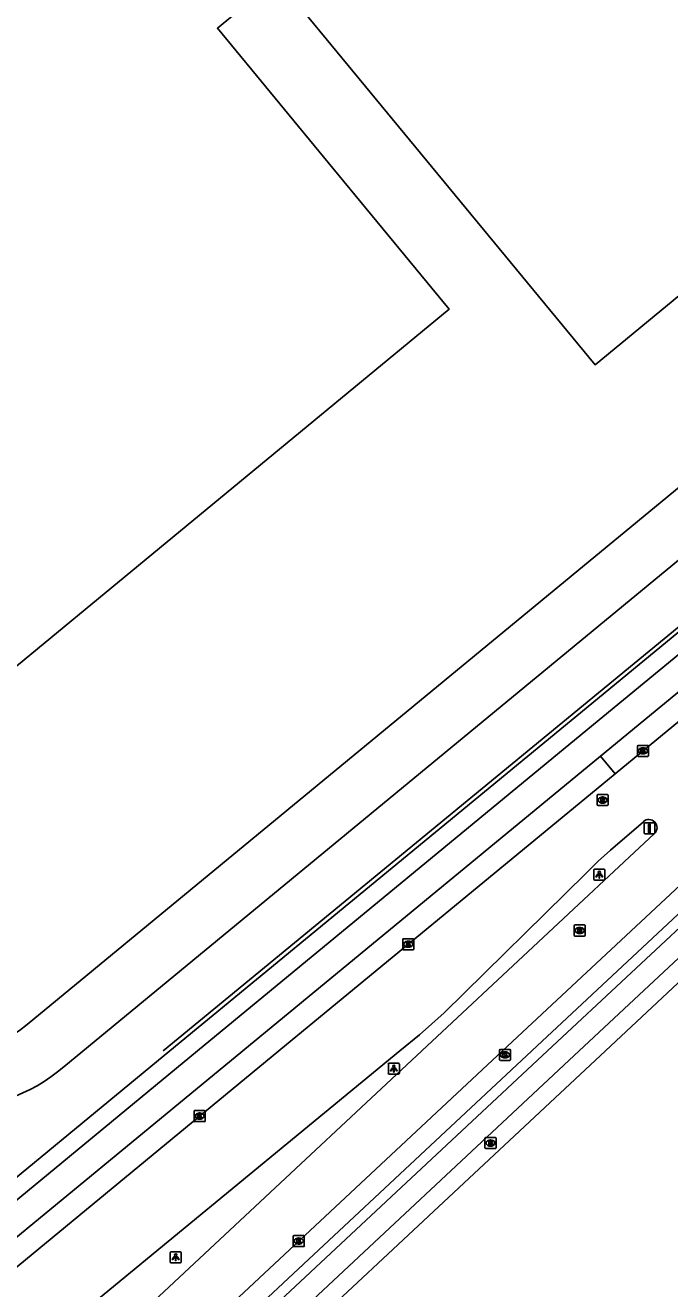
# Model space of a CAD drawing. Extents: x 156141 to 158132, y 385651 to 388399.
# Drawn here: x 157244.4 to 157302.7, y 386478.5 to 386592.8 of the extents above; entities that cross this region are included whole.
import ezdxf

# ---------------------------------------------------------------- set-up
doc = ezdxf.new("R2010")
doc.units = 0
for name, color, linetype in [('IMGEO_Berm_groen', 7, 'Continuous'), ('IMGEO_Brandkraan', 7, 'Continuous'), ('IMGEO_Fietspad_gesloten', 7, 'Continuous'), ('IMGEO_Hek', 7, 'Continuous'), ('IMGEO_Kolk', 7, 'Continuous'), ('IMGEO_Lichtpunt', 7, 'Continuous'), ('IMGEO_Pand', 7, 'Continuous'), ('IMGEO_Parkeervlak_open', 7, 'Continuous'), ('IMGEO_Rijbaan_lokaal_gesloten', 7, 'Continuous'), ('IMGEO_Rioolput', 7, 'Continuous'), ('IMGEO_Verkeersbordpaal', 7, 'Continuous'), ('IMGEO_Voetpad_open', 7, 'Continuous')]:
    doc.layers.add(name, color=color, linetype=linetype)

msp = doc.modelspace()

# ---------------------------------------------------------------- linework, layer by layer
at = {"layer": 'IMGEO_Berm_groen'}
msp.add_lwpolyline([(157296.44, 386526.68), (157297.77, 386525.08)], dxfattribs=at)
at = {"layer": 'IMGEO_Brandkraan'}
for p, q in [((157285.98, 386491.24), (157285.98, 386492.09)), ((157286.06, 386492.16), (157286.91, 386492.16)), ((157286.47, 386491.94), (157286.5, 386491.94)), ((157286.98, 386492.09), (157286.98, 386491.24)), ((157286.91, 386491.16), (157286.06, 386491.16)), ((157286.49, 386491.38), (157286.47, 386491.38))]:
    msp.add_line(p, q, dxfattribs=at)
for points in [[(157285.98, 386491.24), (157285.98, 386492.09)], [(157286.06, 386492.16), (157286.91, 386492.16)], [(157286.33, 386491.86), (157286.33, 386491.46), (157286.54, 386491.46)], [(157286.56, 386491.86), (157286.33, 386491.86)], [(157286.51, 386491.78), (157286.45, 386491.78), (157286.45, 386491.71)], [(157286.45, 386491.71), (157286.51, 386491.71)], [(157286.52, 386491.63), (157286.45, 386491.63), (157286.45, 386491.55)], [(157286.98, 386492.09), (157286.98, 386491.24)], [(157286.91, 386491.16), (157286.06, 386491.16)], [(157286.45, 386491.55), (157286.52, 386491.55)]]:
    msp.add_lwpolyline(points, dxfattribs=at)
for centre, radius, start, end in [((157286.06, 386492.09), 0.0765, 91.552, 178.448), ((157286.06, 386492.09), 0.0765, 91.552, 178.448), ((157286.51, 386491.74), 0.0379, 267.8285, 90.9355), ((157286.52, 386491.59), 0.0404, 269.8759, 90.5077), ((157286.57, 386491.72), 0.145, 59.4692, 91.5367), ((157286.59, 386491.77), 0.0922, 285.5137, 58.1501), ((157286.59, 386491.57), 0.105, 301.3115, 78.989), ((157286.91, 386492.09), 0.0765, 1.552, 88.448), ((157286.91, 386492.09), 0.0765, 1.552, 88.448), ((157286.06, 386491.24), 0.0765, 181.552, 268.448), ((157286.06, 386491.24), 0.0765, 181.552, 268.448), ((157286.55, 386491.71), 0.251, 268.6676, 293.5347), ((157286.91, 386491.24), 0.0765, 271.552, 358.448), ((157286.91, 386491.24), 0.0765, 271.552, 358.448)]:
    msp.add_arc(centre, radius, start, end, dxfattribs=at)
for centre, major_axis, ratio, start_param, end_param in [((157286.47, 386491.66), (-0.387, 0.002), 0.722429, 4.712389, 7.853982), ((157286.49, 386491.66), (-0.39, 0.002), 0.717154, 1.570796, 4.712389)]:
    msp.add_ellipse(centre, major_axis=major_axis, ratio=ratio, start_param=start_param, end_param=end_param, dxfattribs=at)
at = {"layer": 'IMGEO_Fietspad_gesloten'}
for points in [[(157225.9, 386471.96), (157236.74, 386480.89), (157259.95, 386500), (157294.79, 386528.69), (157379.64, 386598.54)], [(157381.27, 386596.54), (157296.44, 386526.68)], [(157296.44, 386526.68), (157264.04, 386500), (157238.17, 386478.7), (157234.6, 386475.76)], [(157234.33, 386446.08), (157239.86, 386451.67), (157251.93, 386462.92), (157291.64, 386500), (157306.78, 386514.13), (157312.87, 386519.81)], [(157314.48, 386518.64), (157308.03, 386512.61), (157294.52, 386500), (157253.21, 386461.42), (157242.99, 386451.87)]]:
    msp.add_lwpolyline(points, dxfattribs=at)
at = {"layer": 'IMGEO_Hek'}
msp.add_lwpolyline([(157370.51, 386593.46), (157256.85, 386500)], dxfattribs=at)
at = {"layer": 'IMGEO_Kolk'}
for p, q in [((157299.78, 386526.73), (157299.78, 386527.59)), ((157299.86, 386527.66), (157300.71, 386527.66)), ((157300.27, 386527.44), (157300.3, 386527.44)), ((157300.79, 386527.59), (157300.79, 386526.73)), ((157300.71, 386526.66), (157299.86, 386526.66)), ((157300.29, 386526.88), (157300.27, 386526.88)), ((157278.54, 386509.23), (157278.54, 386510.09)), ((157278.61, 386510.16), (157279.46, 386510.16)), ((157279.03, 386509.94), (157279.05, 386509.94)), ((157279.54, 386510.09), (157279.54, 386509.23)), ((157279.46, 386509.16), (157278.61, 386509.16)), ((157279.05, 386509.38), (157279.02, 386509.38)), ((157287.29, 386499.22), (157287.29, 386500.07)), ((157287.37, 386500.14), (157288.22, 386500.14)), ((157287.78, 386499.92), (157287.81, 386499.92)), ((157288.29, 386500.07), (157288.29, 386499.22)), ((157288.22, 386499.14), (157287.37, 386499.14)), ((157287.8, 386499.36), (157287.78, 386499.36)), ((157259.64, 386493.67), (157259.64, 386494.52)), ((157259.71, 386494.6), (157260.57, 386494.6)), ((157260.13, 386494.38), (157260.15, 386494.38)), ((157260.64, 386494.52), (157260.64, 386493.67)), ((157260.57, 386493.6), (157259.71, 386493.6)), ((157260.15, 386493.82), (157260.12, 386493.82)), ((157268.62, 386482.36), (157268.62, 386483.21)), ((157268.7, 386483.29), (157269.55, 386483.29)), ((157269.11, 386483.07), (157269.14, 386483.07)), ((157269.13, 386482.51), (157269.11, 386482.51)), ((157269.62, 386483.21), (157269.62, 386482.36)), ((157269.55, 386482.29), (157268.7, 386482.29))]:
    msp.add_line(p, q, dxfattribs=at)
for points in [[(157299.78, 386526.73), (157299.78, 386527.59)], [(157299.86, 386527.66), (157300.71, 386527.66)], [(157300.1, 386527.36), (157300.23, 386527.36), (157300.23, 386527.21), (157300.36, 386527.36), (157300.52, 386527.36), (157300.38, 386527.21), (157300.53, 386526.96), (157300.38, 386526.96), (157300.29, 386527.12), (157300.23, 386527.06), (157300.23, 386526.96), (157300.1, 386526.96), (157300.1, 386527.36)], [(157300.79, 386527.59), (157300.79, 386526.73)], [(157300.71, 386526.66), (157299.86, 386526.66)], [(157278.54, 386509.23), (157278.54, 386510.09)], [(157278.61, 386510.16), (157279.46, 386510.16)], [(157279.54, 386510.09), (157279.54, 386509.23)], [(157279.46, 386509.16), (157278.61, 386509.16)], [(157278.86, 386509.86), (157278.98, 386509.86), (157278.98, 386509.71), (157279.11, 386509.86), (157279.28, 386509.86), (157279.13, 386509.71), (157279.28, 386509.46), (157279.13, 386509.46), (157279.05, 386509.62), (157278.98, 386509.56), (157278.98, 386509.46), (157278.86, 386509.46), (157278.86, 386509.86)], [(157287.29, 386499.22), (157287.29, 386500.07)], [(157287.37, 386500.14), (157288.22, 386500.14)], [(157287.61, 386499.84), (157287.74, 386499.84), (157287.74, 386499.69), (157287.87, 386499.84), (157288.03, 386499.84), (157287.89, 386499.69), (157288.04, 386499.44), (157287.89, 386499.44), (157287.8, 386499.61), (157287.74, 386499.54), (157287.74, 386499.44), (157287.61, 386499.44), (157287.61, 386499.84)], [(157288.29, 386500.07), (157288.29, 386499.22)], [(157288.22, 386499.14), (157287.37, 386499.14)], [(157259.64, 386493.67), (157259.64, 386494.52)], [(157259.71, 386494.6), (157260.57, 386494.6)], [(157259.96, 386494.3), (157260.08, 386494.3), (157260.08, 386494.14), (157260.21, 386494.3), (157260.38, 386494.3), (157260.23, 386494.15), (157260.38, 386493.9), (157260.23, 386493.9), (157260.15, 386494.06), (157260.08, 386493.99), (157260.08, 386493.9), (157259.96, 386493.9), (157259.96, 386494.3)], [(157260.64, 386494.52), (157260.64, 386493.67)], [(157260.57, 386493.6), (157259.71, 386493.6)], [(157268.62, 386482.36), (157268.62, 386483.21)], [(157268.7, 386483.29), (157269.55, 386483.29)], [(157268.94, 386482.99), (157269.07, 386482.99), (157269.07, 386482.84), (157269.2, 386482.99), (157269.36, 386482.99), (157269.21, 386482.84), (157269.37, 386482.59), (157269.21, 386482.59), (157269.13, 386482.75), (157269.07, 386482.68), (157269.07, 386482.59), (157268.94, 386482.59), (157268.94, 386482.99)], [(157269.62, 386483.21), (157269.62, 386482.36)], [(157269.55, 386482.29), (157268.7, 386482.29)]]:
    msp.add_lwpolyline(points, dxfattribs=at)
for centre, start, end in [((157299.86, 386527.58), 91.552, 178.448), ((157299.86, 386527.58), 91.552, 178.448), ((157300.71, 386527.58), 1.552, 88.448), ((157300.71, 386527.58), 1.552, 88.448), ((157299.86, 386526.74), 181.552, 268.448), ((157299.86, 386526.74), 181.552, 268.448), ((157300.71, 386526.74), 271.552, 358.448), ((157300.71, 386526.74), 271.552, 358.448), ((157278.61, 386510.08), 91.552, 178.448), ((157278.61, 386510.08), 91.552, 178.448), ((157279.46, 386510.08), 1.552, 88.448), ((157279.46, 386510.08), 1.552, 88.448), ((157278.61, 386509.24), 181.552, 268.448), ((157278.61, 386509.24), 181.552, 268.448), ((157279.46, 386509.24), 271.552, 358.448), ((157279.46, 386509.24), 271.552, 358.448), ((157287.37, 386500.07), 91.552, 178.448), ((157287.37, 386500.07), 91.552, 178.448), ((157288.22, 386500.07), 1.552, 88.448), ((157288.22, 386500.07), 1.552, 88.448), ((157287.37, 386499.22), 181.552, 268.448), ((157287.37, 386499.22), 181.552, 268.448), ((157288.22, 386499.22), 271.552, 358.448), ((157288.22, 386499.22), 271.552, 358.448), ((157259.71, 386494.52), 91.552, 178.448), ((157259.71, 386494.52), 91.552, 178.448), ((157260.56, 386494.52), 1.552, 88.448), ((157260.56, 386494.52), 1.552, 88.448), ((157259.71, 386493.67), 181.552, 268.448), ((157259.71, 386493.67), 181.552, 268.448), ((157260.56, 386493.67), 271.552, 358.448), ((157260.56, 386493.67), 271.552, 358.448), ((157268.7, 386483.21), 91.552, 178.448), ((157268.7, 386483.21), 91.552, 178.448), ((157269.55, 386483.21), 1.552, 88.448), ((157269.55, 386483.21), 1.552, 88.448), ((157268.7, 386482.36), 181.552, 268.448), ((157268.7, 386482.36), 181.552, 268.448), ((157269.55, 386482.36), 271.552, 358.448), ((157269.55, 386482.36), 271.552, 358.448)]:
    msp.add_arc(centre, 0.0765, start, end, dxfattribs=at)
for centre, major_axis, ratio, start_param, end_param in [((157300.27, 386527.16), (-0.387, 0.002), 0.722429, 4.712389, 7.853982), ((157300.3, 386527.16), (-0.39, 0.002), 0.717154, 1.570796, 4.712389), ((157279.02, 386509.66), (-0.387, 0.002), 0.722429, 4.712389, 7.853982), ((157279.05, 386509.66), (-0.39, 0.002), 0.717154, 1.570796, 4.712389), ((157287.78, 386499.64), (-0.387, 0.002), 0.722429, 4.712389, 7.853982), ((157287.8, 386499.64), (-0.39, 0.002), 0.717154, 1.570796, 4.712389), ((157260.13, 386494.1), (-0.387, 0.002), 0.722429, 4.712389, 7.853982), ((157260.15, 386494.1), (-0.39, 0.002), 0.717154, 1.570796, 4.712389), ((157269.11, 386482.79), (-0.387, 0.002), 0.722429, 4.712389, 7.853982), ((157269.13, 386482.79), (-0.39, 0.002), 0.717154, 1.570796, 4.712389)]:
    msp.add_ellipse(centre, major_axis=major_axis, ratio=ratio, start_param=start_param, end_param=end_param, dxfattribs=at)
at = {"layer": 'IMGEO_Lichtpunt'}
for p, q in [((157295.83, 386516.36), (157295.83, 386515.55)), ((157295.83, 386516.36), (157295.83, 386515.55)), ((157296.74, 386516.46), (157295.93, 386516.46)), ((157296.74, 386516.46), (157295.93, 386516.46)), ((157296.83, 386515.55), (157296.83, 386516.36)), ((157296.83, 386515.55), (157296.83, 386516.36)), ((157295.93, 386515.46), (157296.74, 386515.46)), ((157295.93, 386515.46), (157296.74, 386515.46)), ((157277.23, 386498.8), (157277.23, 386497.99)), ((157277.23, 386498.8), (157277.23, 386497.99)), ((157278.13, 386498.9), (157277.32, 386498.9)), ((157278.13, 386498.9), (157277.32, 386498.9)), ((157278.23, 386497.99), (157278.23, 386498.8)), ((157278.23, 386497.99), (157278.23, 386498.8)), ((157277.32, 386497.9), (157278.13, 386497.9)), ((157277.32, 386497.9), (157278.13, 386497.9)), ((157257.48, 386481.72), (157257.48, 386480.92)), ((157257.48, 386481.72), (157257.48, 386480.92)), ((157258.38, 386481.82), (157257.57, 386481.82)), ((157258.38, 386481.82), (157257.57, 386481.82)), ((157258.47, 386480.92), (157258.47, 386481.72)), ((157258.47, 386480.92), (157258.47, 386481.72)), ((157257.57, 386480.82), (157258.38, 386480.82)), ((157257.57, 386480.82), (157258.38, 386480.82))]:
    msp.add_line(p, q, dxfattribs=at)
for points in [[(157296.21, 386516.02), (157296.25, 386516), (157296.06, 386515.73), (157296.02, 386515.76), (157296.21, 386516.02)], [(157296.31, 386515.98), (157296.36, 386515.98), (157296.36, 386515.65), (157296.31, 386515.65), (157296.31, 386515.98)], [(157296.42, 386516), (157296.46, 386516.02), (157296.64, 386515.76), (157296.61, 386515.73), (157296.42, 386516)], [(157277.6, 386498.46), (157277.64, 386498.44), (157277.45, 386498.17), (157277.42, 386498.2), (157277.6, 386498.46)], [(157277.7, 386498.42), (157277.75, 386498.42), (157277.75, 386498.09), (157277.7, 386498.09), (157277.7, 386498.42)], [(157277.81, 386498.44), (157277.85, 386498.46), (157278.04, 386498.2), (157278, 386498.17), (157277.81, 386498.44)], [(157257.85, 386481.39), (157257.89, 386481.36), (157257.7, 386481.1), (157257.66, 386481.13), (157257.85, 386481.39)], [(157257.95, 386481.34), (157258, 386481.34), (157258, 386481.02), (157257.95, 386481.02), (157257.95, 386481.34)], [(157258.06, 386481.36), (157258.1, 386481.39), (157258.29, 386481.12), (157258.25, 386481.1), (157258.06, 386481.36)]]:
    msp.add_lwpolyline(points, dxfattribs=at)
for centre in [(157296.33, 386516.16), (157277.73, 386498.6), (157257.98, 386481.52)]:
    msp.add_circle(centre, 0.0994, dxfattribs=at)
for centre, start, end in [((157295.93, 386516.36), 90, 180), ((157295.93, 386516.36), 90, 180), ((157296.74, 386516.36), 0, 90), ((157296.74, 386516.36), 0, 90), ((157295.93, 386515.55), 180, 270), ((157295.93, 386515.55), 180, 270), ((157296.74, 386515.55), 270, 0), ((157296.74, 386515.55), 270, 360), ((157277.32, 386498.8), 90, 180), ((157277.32, 386498.8), 90, 180), ((157278.13, 386498.8), 0, 90), ((157278.13, 386498.8), 0, 90), ((157277.32, 386497.99), 180, 270), ((157277.32, 386497.99), 180, 270), ((157278.13, 386497.99), 270, 0), ((157278.13, 386497.99), 270, 360), ((157257.57, 386481.72), 90, 180), ((157257.57, 386481.72), 90, 180), ((157258.38, 386481.72), 0, 90), ((157258.38, 386481.72), 0, 90), ((157257.57, 386480.92), 180, 270), ((157257.57, 386480.92), 180, 270), ((157258.38, 386480.92), 270, 0), ((157258.38, 386480.92), 270, 360)]:
    msp.add_arc(centre, 0.0946, start, end, dxfattribs=at)
at = {"layer": 'IMGEO_Pand'}
msp.add_lwpolyline([(157305.19, 386652.34), (157328.57, 386623.96), (157330.05, 386625.19), (157333.04, 386621.57), (157326.95, 386616.54), (157327.99, 386615.32), (157327.85, 386615.21), (157325.92, 386617.51), (157324.72, 386616.53), (157326.63, 386614.2), (157339.73, 386598.21), (157295.95, 386562.12), (157267.48, 386596.65), (157267.16, 386597.04), (157261.75, 386592.58), (157272.2, 386579.91), (157282.73, 386567.14), (157237.49, 386529.84), (157216.6, 386555.17)], dxfattribs=at)
at = {"layer": 'IMGEO_Parkeervlak_open'}
msp.add_lwpolyline([(157312.21, 386520.52), (157306.16, 386514.88), (157290.23, 386500), (157251.16, 386463.54), (157233.6, 386447.15), (157233.43, 386447.03)], dxfattribs=at)
at = {"layer": 'IMGEO_Rijbaan_lokaal_gesloten'}
for points in [[(157374.79, 386603.21), (157247.85, 386498.57)], [(157244.53, 386502.4), (157355.06, 386593.47), (157357.57, 386595.59)], [(157382.6, 386594.94), (157297.77, 386525.08)], [(157230.04, 386446.32), (157249.93, 386464.85), (157287.58, 386500), (157305.01, 386516.28), (157317.23, 386527.67), (157321.81, 386531.73), (157325.99, 386535.33), (157377.25, 386577.46)], [(157297.77, 386525.08), (157267.32, 386500), (157239.52, 386477.11), (157235.94, 386474.16)], [(157204.19, 386439.05), (157206.58, 386441.02), (157243.65, 386471.52), (157278.27, 386500), (157280.04, 386501.46), (157281.17, 386502.46), (157282.27, 386503.45), (157295.12, 386516.07), (157296.24, 386517.17), (157297.33, 386518.17), (157300.32, 386520.75)], [(157301.32, 386519.67), (157280.25, 386500), (157246.4, 386468.39), (157229.54, 386452.68)]]:
    msp.add_lwpolyline(points, dxfattribs=at)
for centre, radius, start, end in [((157300.82, 386520.21), 0.738, 313.1088, 132.6653), ((157238.09, 386510.07), 10.02, 231.9386, 310.0045), ((157238.01, 386509.86), 14.98, 222.9286, 311.103)]:
    msp.add_arc(centre, radius, start, end, dxfattribs=at)
at = {"layer": 'IMGEO_Rioolput'}
for p, q in [((157296.14, 386522.29), (157296.14, 386523.14)), ((157296.21, 386523.22), (157297.06, 386523.22)), ((157296.62, 386522.99), (157296.65, 386522.99)), ((157297.14, 386523.14), (157297.14, 386522.29)), ((157297.06, 386522.21), (157296.21, 386522.21)), ((157296.65, 386522.44), (157296.62, 386522.44)), ((157294.06, 386510.47), (157294.06, 386511.33)), ((157294.13, 386511.4), (157294.98, 386511.4)), ((157294.54, 386511.18), (157294.57, 386511.18)), ((157295.06, 386511.33), (157295.06, 386510.47)), ((157294.98, 386510.4), (157294.13, 386510.4)), ((157294.57, 386510.62), (157294.54, 386510.62))]:
    msp.add_line(p, q, dxfattribs=at)
for points in [[(157296.14, 386522.29), (157296.14, 386523.14)], [(157296.21, 386523.22), (157297.06, 386523.22)], [(157296.72, 386522.91), (157296.47, 386522.91), (157296.47, 386522.51)], [(157296.47, 386522.51), (157296.6, 386522.51), (157296.6, 386522.68), (157296.61, 386522.68)], [(157296.65, 386522.83), (157296.6, 386522.83), (157296.6, 386522.75)], [(157296.6, 386522.75), (157296.65, 386522.75)], [(157296.65, 386522.65), (157296.73, 386522.51), (157296.86, 386522.51), (157296.8, 386522.64)], [(157297.14, 386523.14), (157297.14, 386522.29)], [(157297.06, 386522.21), (157296.21, 386522.21)], [(157294.06, 386510.47), (157294.06, 386511.33)], [(157294.13, 386511.4), (157294.98, 386511.4)], [(157294.65, 386511.1), (157294.39, 386511.1), (157294.39, 386510.7)], [(157295.06, 386511.33), (157295.06, 386510.47)], [(157294.98, 386510.4), (157294.13, 386510.4)], [(157294.39, 386510.7), (157294.52, 386510.7), (157294.52, 386510.86), (157294.53, 386510.86)], [(157294.57, 386511.02), (157294.52, 386511.02), (157294.52, 386510.94)], [(157294.52, 386510.94), (157294.57, 386510.94)], [(157294.57, 386510.83), (157294.65, 386510.7), (157294.79, 386510.7), (157294.72, 386510.83)]]:
    msp.add_lwpolyline(points, dxfattribs=at)
for centre, radius, start, end in [((157296.21, 386523.14), 0.0765, 91.552, 178.448), ((157296.21, 386523.14), 0.0765, 91.552, 178.448), ((157296.61, 386522.62), 0.0533, 26.0293, 88.6989), ((157296.66, 386522.74), 0.0964, 77.0061, 93.1865), ((157296.63, 386522.94), 0.19, 274.7715, 282.9687), ((157296.67, 386522.79), 0.0378, 276.6634, 79.6772), ((157296.72, 386522.8), 0.109, 350.3612, 89.416), ((157296.72, 386522.8), 0.112, 277.5842, 350.9817), ((157296.71, 386522.59), 0.108, 29.5134, 73.7905), ((157297.06, 386523.14), 0.0765, 1.552, 88.448), ((157297.06, 386523.14), 0.0765, 1.552, 88.448), ((157296.21, 386522.29), 0.0765, 181.552, 268.448), ((157296.21, 386522.29), 0.0765, 181.552, 268.448), ((157297.06, 386522.29), 0.0765, 271.552, 358.448), ((157297.06, 386522.29), 0.0765, 271.552, 358.448), ((157294.13, 386511.32), 0.0765, 91.552, 178.448), ((157294.13, 386511.32), 0.0765, 91.552, 178.448), ((157294.64, 386510.99), 0.109, 350.3612, 89.416), ((157294.98, 386511.32), 0.0765, 1.552, 88.448), ((157294.98, 386511.32), 0.0765, 1.552, 88.448), ((157294.13, 386510.47), 0.0765, 181.552, 268.448), ((157294.13, 386510.47), 0.0765, 181.552, 268.448), ((157294.53, 386510.81), 0.0533, 26.0293, 88.6989), ((157294.58, 386510.92), 0.0964, 77.0061, 93.1865), ((157294.55, 386511.13), 0.19, 274.7715, 282.9687), ((157294.59, 386510.98), 0.0378, 276.6634, 79.6772), ((157294.64, 386510.99), 0.112, 277.5842, 350.9817), ((157294.63, 386510.77), 0.108, 29.5134, 73.7905), ((157294.98, 386510.47), 0.0765, 271.552, 358.448), ((157294.98, 386510.47), 0.0765, 271.552, 358.448)]:
    msp.add_arc(centre, radius, start, end, dxfattribs=at)
for centre, major_axis, ratio, start_param, end_param in [((157296.62, 386522.71), (-0.387, 0.002), 0.722429, 4.712389, 7.853982), ((157296.65, 386522.71), (-0.39, 0.002), 0.717154, 1.570796, 4.712389), ((157294.54, 386510.9), (-0.387, 0.002), 0.722429, 4.712389, 7.853982), ((157294.57, 386510.9), (-0.39, 0.002), 0.717154, 1.570796, 4.712389)]:
    msp.add_ellipse(centre, major_axis=major_axis, ratio=ratio, start_param=start_param, end_param=end_param, dxfattribs=at)
at = {"layer": 'IMGEO_Verkeersbordpaal'}
for p, q in [((157300.38, 386519.75), (157300.38, 386520.55)), ((157300.38, 386520.55), (157300.38, 386519.75)), ((157300.48, 386520.65), (157301.27, 386520.65)), ((157301.27, 386520.65), (157300.48, 386520.65)), ((157301.37, 386520.55), (157301.37, 386519.75)), ((157301.37, 386519.75), (157301.37, 386520.55)), ((157301.27, 386519.65), (157300.48, 386519.65)), ((157300.48, 386519.65), (157301.27, 386519.65))]:
    msp.add_line(p, q, dxfattribs=at)
msp.add_lwpolyline([(157300.8, 386520.52), (157300.95, 386520.52), (157300.95, 386519.77), (157300.8, 386519.77), (157300.8, 386520.52)], dxfattribs=at)
for centre, start, end in [((157300.48, 386520.55), 90, 180), ((157300.48, 386520.55), 90, 180), ((157301.27, 386520.55), 0, 90), ((157301.27, 386520.55), 360, 90), ((157300.48, 386519.75), 180, 270), ((157300.48, 386519.75), 180, 270), ((157301.27, 386519.75), 270, 0), ((157301.27, 386519.75), 270, 0)]:
    msp.add_arc(centre, 0.1, start, end, dxfattribs=at)
at = {"layer": 'IMGEO_Voetpad_open'}
for points in [[(157226.61, 386474.61), (157226.82, 386474.79), (157233.89, 386480.6), (157236.03, 386482.36), (157257.45, 386500), (157293.78, 386529.91), (157370.16, 386592.8)], [(157244.42, 386451.01), (157254.31, 386460.25), (157296.88, 386500), (157309.05, 386511.37), (157315.58, 386517.47)]]:
    msp.add_lwpolyline(points, dxfattribs=at)

doc.saveas('drawing.dxf')
